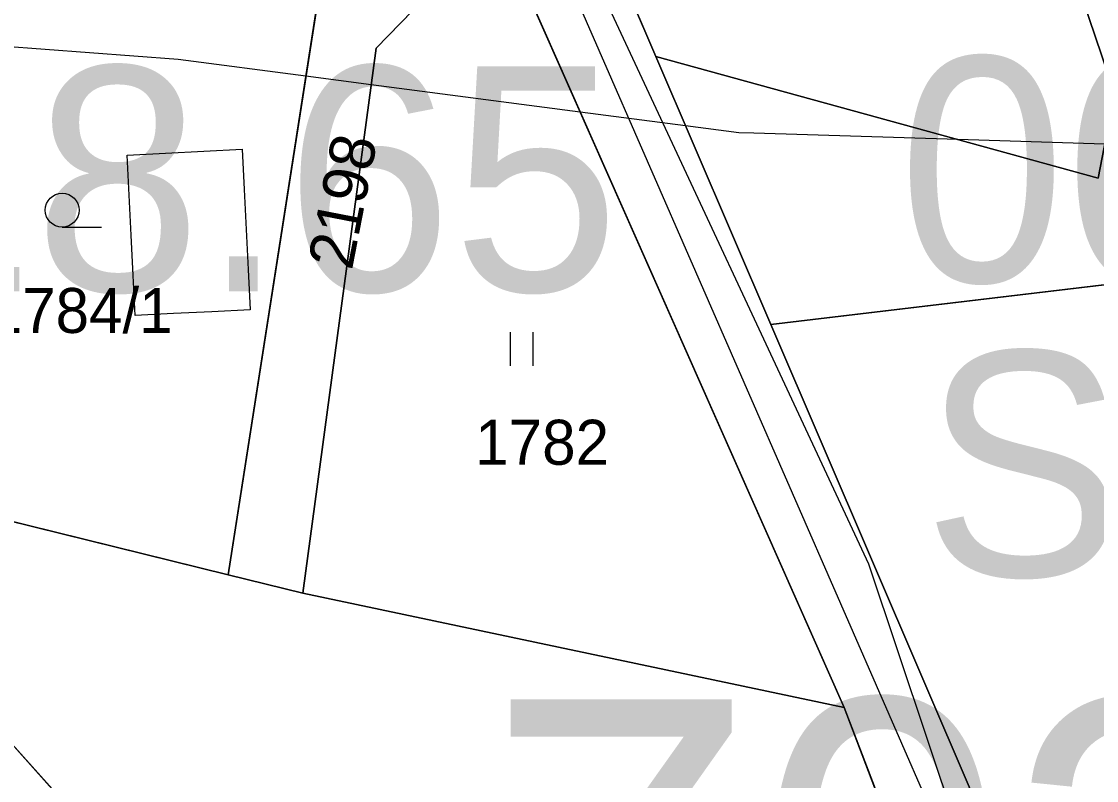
# Model space of a CAD drawing. Extents: x -706130 to -698555, y -971544 to -967260.
# Drawn here: x -703420.56 to -703372.77, y -970758.34 to -970724.59 of the extents above; entities that cross this region are included whole.
import ezdxf

# ---------------------------------------------------------------- set-up
doc = ezdxf.new("R2010")
doc.units = 0
for name, color, linetype in [('_Doplněk budov pro zastavěnost', 7, 'Continuous'), ('BPEJ hranice S', 7, 'Continuous'), ('KN_Hranice_parcel', 7, 'Continuous'), ('KN_Parcelni cisla', 7, 'Continuous'), ('KN_Polygon parcely', 7, 'Continuous'), ('KN_POZEMKY_14_OSTATNI PLOCHA', 7, 'Continuous'), ('KN_POZEMKY_5_ZAHRADA', 7, 'Continuous'), ('KN_POZEMKY_7_TTP', 7, 'Continuous'), ('KN_VYUZITI_17_ostatni plocha_ostatni komunikace', 7, 'Continuous'), ('KN_Značky kultur', 7, 'Continuous'), ('Komunikace mistni obsluzne - osy S', 7, 'Continuous'), ('Plochy N_P ŠRAFY', 7, 'Continuous'), ('Plochy smíšené obytné venkovské N', 7, 'Continuous'), ('Plochy smíšené obytné venkovské S', 7, 'Continuous'), ('Plochy verejnych prostranstvi - komunikace ostatni S', 7, 'Continuous'), ('Plochy zmen_ zastavitelne plochy', 7, 'Continuous'), ('Plochy zmen_ zastavitelne plochy popis', 7, 'Continuous'), ('Plochy zmen_ zastavitelne plochy_ZAKL', 7, 'Continuous'), ('Regulační bloky zastavitelné N', 7, 'Continuous'), ('Regulační bloky zastavěné S', 7, 'Continuous'), ('Regulační bloky_číslo S NEZAPINAT', 7, 'Continuous'), ('Regulační kódy zastavěné S', 7, 'Continuous'), ('Trasy turistické N', 7, 'Continuous'), ('Vodovodní řady - rozváděcí S', 7, 'Continuous'), ('Zábory hodnocené - plochy', 7, 'Continuous')]:
    doc.layers.add(name, color=color, linetype=linetype)

msp = doc.modelspace()

# ---------------------------------------------------------------- linework, layer by layer
at = {"layer": '_Doplněk budov pro zastavěnost'}
for p, q in [((-703414.163, -970730.443), (-703412.457, -970730.357)), ((-703412.457, -970730.357), (-703410.75, -970730.27)), ((-703410.75, -970730.27), (-703410.66, -970732.055)), ((-703415.87, -970730.53), (-703414.163, -970730.443)), ((-703415.78, -970732.312), (-703415.87, -970730.53)), ((-703415.69, -970734.095), (-703415.78, -970732.312)), ((-703410.66, -970732.055), (-703410.57, -970733.84)), ((-703415.6, -970735.878), (-703415.69, -970734.095)), ((-703410.57, -970733.84), (-703410.48, -970735.625)), ((-703410.48, -970735.625), (-703410.39, -970737.41)), ((-703415.51, -970737.66), (-703415.6, -970735.878)), ((-703412.097, -970737.493), (-703413.803, -970737.577)), ((-703410.39, -970737.41), (-703412.097, -970737.493)), ((-703413.803, -970737.577), (-703415.51, -970737.66))]:
    msp.add_line(p, q, dxfattribs=at)
at = {"layer": 'BPEJ hranice S'}
for points in [[(-703301.028, -970787.623), (-703323.794, -970764.307), (-703332.532, -970757.314), (-703340.595, -970750.862), (-703345.475, -970746.956), (-703352.902, -970742.082), (-703363.359, -970735.218), (-703371.186, -970730.082), (-703371.969, -970727.775), (-703379.305, -970706.141), (-703379.332, -970706.061), (-703380.716, -970701.978), (-703382.704, -970696.115), (-703382.744, -970695.717), (-703383.943, -970683.721), (-703386.192, -970674.819), (-703389.052, -970663.497), (-703391.066, -970655.524), (-703394.53, -970638.202), (-703395.093, -970635.384), (-703406.553, -970611.835)], [(-703372.407, -970730.043), (-703378.939, -970729.84), (-703388.004, -970729.557), (-703388.668, -970729.536), (-703391.037, -970729.227), (-703395.724, -970728.615), (-703405.02, -970727.402), (-703407.915, -970727.025), (-703413.601, -970726.283), (-703427.408, -970725.236), (-703427.52, -970725.228), (-703444.503, -970718.306), (-703466.178, -970709.473), (-703468.214, -970708.2), (-703479.186, -970701.34), (-703494.092, -970689.682), (-703500.596, -970676.668)], [(-703383.943, -970683.721), (-703382.744, -970695.717), (-703382.704, -970696.115), (-703380.716, -970701.978), (-703379.332, -970706.061), (-703379.305, -970706.141), (-703371.969, -970727.775)], [(-703372.407, -970730.043), (-703378.939, -970729.84), (-703388.004, -970729.557), (-703388.668, -970729.536), (-703391.037, -970729.227), (-703395.724, -970728.615), (-703405.02, -970727.402), (-703407.915, -970727.025), (-703413.601, -970726.283), (-703427.408, -970725.236), (-703427.52, -970725.228), (-703444.503, -970718.306), (-703466.178, -970709.473), (-703468.214, -970708.2), (-703479.186, -970701.34), (-703494.092, -970689.682), (-703509.54, -970695.375)]]:
    msp.add_lwpolyline(points, dxfattribs=at)
at = {"layer": 'KN_Hranice_parcel'}
for p, q in [((-703383.99, -970755.1), (-703399.43, -970720.25)), ((-703411.37, -970749.19), (-703407.36, -970723.47)), ((-703392.36, -970726.14), (-703387.25, -970738.06)), ((-703351.26, -970733.78), (-703387.25, -970738.06)), ((-703387.25, -970738.06), (-703378.26, -970759.04)), ((-703411.37, -970749.19), (-703432.38, -970744)), ((-703432.38, -970744), (-703396.16, -970784.42)), ((-703408.06, -970750.01), (-703411.37, -970749.19)), ((-703383.99, -970755.1), (-703408.06, -970750.01))]:
    msp.add_line(p, q, dxfattribs=at)
for points in [[(-703399.89, -970695.15), (-703398.33, -970712.21), (-703392.36, -970726.14)], [(-703392.36, -970726.14), (-703372.7, -970731.56), (-703368.24, -970708.49)], [(-703399.43, -970720.25), (-703404.8, -970725.77), (-703408.06, -970750.01)], [(-703374.68, -970786.33), (-703376.46, -970774.76), (-703383.99, -970755.1)]]:
    msp.add_lwpolyline(points, dxfattribs=at)
at = {"layer": 'KN_Polygon parcely'}
for points in [[(-703433.43, -970606.34), (-703419.9, -970645.98), (-703415.01, -970656.94), (-703407.75, -970675.61), (-703407.35, -970679.31), (-703405.87, -970693.05), (-703403.94, -970710.94), (-703400.66, -970717.4), (-703399.43, -970720.25), (-703383.99, -970755.1), (-703376.46, -970774.76), (-703374.68, -970786.33), (-703373.21, -970795.9), (-703374.44, -970815.92), (-703374.5, -970816.84)], [(-703376.78, -970917.94), (-703378.33, -970912.06), (-703381.63, -970898.17), (-703380.27, -970883.61), (-703379.84, -970879.04), (-703379.76, -970867.92), (-703379.28, -970850.79), (-703370.59, -970828.85), (-703368.88, -970798.82), (-703369.35, -970794.38), (-703372.05, -970774.7), (-703378.26, -970759.04), (-703387.25, -970738.06), (-703392.36, -970726.14), (-703398.33, -970712.21), (-703399.89, -970695.15), (-703401.39, -970678.73), (-703404.93, -970671.23), (-703416.95, -970645.24), (-703428.02, -970606.74)]]:
    msp.add_lwpolyline(points, dxfattribs=at)
for points in [[(-703398.33, -970712.21), (-703392.36, -970726.14), (-703372.7, -970731.56), (-703368.24, -970708.49), (-703385.77, -970699.34), (-703399.89, -970695.15)], [(-703368.24, -970708.49), (-703372.7, -970731.56), (-703392.36, -970726.14), (-703387.25, -970738.06), (-703351.26, -970733.78), (-703349.52, -970724.96), (-703347.32, -970713.82)], [(-703349.52, -970724.96), (-703344.79, -970725.82), (-703335.51, -970727.51), (-703337.86, -970738.32), (-703341.93, -970756.99), (-703343.6, -970756.64), (-703344.1, -970759.04), (-703351.1, -970757.57), (-703355.77, -970756.59), (-703351.26, -970733.78), (-703387.25, -970738.06), (-703378.26, -970759.04), (-703354.08, -970769.21), (-703338.12, -970775.63), (-703321.76, -970722.01), (-703341.58, -970715.28), (-703347.32, -970713.82)], [(-703408.06, -970750.01), (-703404.8, -970725.77), (-703399.43, -970720.25), (-703400.66, -970717.4), (-703407.36, -970723.47), (-703411.37, -970749.19)], [(-703404.8, -970725.77), (-703408.06, -970750.01), (-703383.99, -970755.1), (-703399.43, -970720.25)], [(-703423.92, -970722.18), (-703426.24, -970721.32), (-703429.55, -970732.42), (-703431.96, -970739.31), (-703431.05, -970739.69), (-703432.38, -970744), (-703411.37, -970749.19), (-703407.36, -970723.47)], [(-703449.15, -970738.4), (-703431.69, -970749.99), (-703420.82, -970762.06), (-703399.53, -970785.68), (-703386.88, -970786.01), (-703386.86, -970784.52), (-703396.16, -970784.42), (-703432.38, -970744)], [(-703396.16, -970784.42), (-703396.08, -970777.32), (-703390.28, -970777.38), (-703390.27, -970776.73), (-703388.27, -970776.75), (-703388.25, -970775.15), (-703385.75, -970775.18), (-703385.78, -970777.38), (-703380.68, -970777.44), (-703380.76, -970784.64), (-703378.36, -970784.67), (-703378.38, -970786.24), (-703374.68, -970786.33), (-703376.46, -970774.76), (-703383.99, -970755.1), (-703408.06, -970750.01), (-703411.37, -970749.19), (-703432.38, -970744)]]:
    msp.add_lwpolyline(points, close=True, dxfattribs=at)
at = {"layer": 'KN_POZEMKY_14_OSTATNI PLOCHA'}
for p, q in [((-703398.33, -970712.21), (-703392.36, -970726.14)), ((-703383.99, -970755.1), (-703399.43, -970720.25)), ((-703392.36, -970726.14), (-703387.25, -970738.06)), ((-703387.25, -970738.06), (-703378.26, -970759.04)), ((-703432.38, -970744), (-703396.16, -970784.42)), ((-703376.46, -970774.76), (-703383.99, -970755.1))]:
    msp.add_line(p, q, dxfattribs=at)
at = {"layer": 'KN_POZEMKY_5_ZAHRADA'}
for p, q in [((-703392.36, -970726.14), (-703398.33, -970712.21)), ((-703407.36, -970723.47), (-703411.37, -970749.19)), ((-703372.7, -970731.56), (-703392.36, -970726.14)), ((-703387.25, -970738.06), (-703392.36, -970726.14)), ((-703392.36, -970726.14), (-703372.7, -970731.56)), ((-703387.25, -970738.06), (-703351.26, -970733.78)), ((-703351.26, -970733.78), (-703387.25, -970738.06)), ((-703378.26, -970759.04), (-703387.25, -970738.06)), ((-703396.16, -970784.42), (-703432.38, -970744)), ((-703432.38, -970744), (-703411.37, -970749.19)), ((-703411.37, -970749.19), (-703432.38, -970744)), ((-703411.37, -970749.19), (-703408.06, -970750.01)), ((-703408.06, -970750.01), (-703383.99, -970755.1)), ((-703383.99, -970755.1), (-703376.46, -970774.76))]:
    msp.add_line(p, q, dxfattribs=at)
at = {"layer": 'KN_POZEMKY_7_TTP'}
for p, q in [((-703399.43, -970720.25), (-703404.8, -970725.77)), ((-703404.8, -970725.77), (-703399.43, -970720.25)), ((-703399.43, -970720.25), (-703383.99, -970755.1)), ((-703411.37, -970749.19), (-703407.36, -970723.47)), ((-703404.8, -970725.77), (-703408.06, -970750.01)), ((-703408.06, -970750.01), (-703404.8, -970725.77)), ((-703408.06, -970750.01), (-703411.37, -970749.19)), ((-703383.99, -970755.1), (-703408.06, -970750.01))]:
    msp.add_line(p, q, dxfattribs=at)
at = {"layer": 'KN_VYUZITI_17_ostatni plocha_ostatni komunikace'}
for p, q in [((-703398.33, -970712.21), (-703392.36, -970726.14)), ((-703383.99, -970755.1), (-703399.43, -970720.25)), ((-703392.36, -970726.14), (-703387.25, -970738.06)), ((-703387.25, -970738.06), (-703378.26, -970759.04)), ((-703432.38, -970744), (-703396.16, -970784.42)), ((-703376.46, -970774.76), (-703383.99, -970755.1))]:
    msp.add_line(p, q, dxfattribs=at)
at = {"layer": 'KN_Značky kultur'}
for p, q in [((-703418.753, -970733.73), (-703417.003, -970733.73)), ((-703398.821, -970739.9), (-703398.821, -970738.4)), ((-703397.82, -970739.9), (-703397.82, -970738.4))]:
    msp.add_line(p, q, dxfattribs=at)
msp.add_circle((-703418.753, -970732.98), 0.75, dxfattribs=at)
at = {"layer": 'Komunikace mistni obsluzne - osy S'}
msp.add_lwpolyline([(-703430.788, -970606.026), (-703418.218, -970645.464), (-703405.364, -970675.653), (-703401.342, -970711.093), (-703373.414, -970775.071), (-703370.812, -970796.969), (-703372.19, -970820.704)], dxfattribs=at)
at = {"layer": 'Plochy N_P ŠRAFY'}
for p, q in [((-703411.37, -970749.19), (-703432.38, -970744)), ((-703408.06, -970750.01), (-703411.37, -970749.19)), ((-703383.99, -970755.1), (-703408.06, -970750.01)), ((-703376.46, -970774.76), (-703383.99, -970755.1))]:
    msp.add_line(p, q, dxfattribs=at)
at = {"layer": 'Plochy smíšené obytné venkovské N'}
for p, q in [((-703411.37, -970749.19), (-703432.38, -970744)), ((-703408.06, -970750.01), (-703411.37, -970749.19)), ((-703383.99, -970755.1), (-703408.06, -970750.01)), ((-703376.46, -970774.76), (-703383.99, -970755.1))]:
    msp.add_line(p, q, dxfattribs=at)
at = {"layer": 'Plochy smíšené obytné venkovské S'}
for p, q in [((-703398.33, -970712.21), (-703392.36, -970726.14)), ((-703383.99, -970755.1), (-703399.43, -970720.25)), ((-703392.36, -970726.14), (-703387.25, -970738.06)), ((-703387.25, -970738.06), (-703378.26, -970759.04)), ((-703432.38, -970744), (-703411.37, -970749.19)), ((-703411.37, -970749.19), (-703408.06, -970750.01)), ((-703408.06, -970750.01), (-703383.99, -970755.1))]:
    msp.add_line(p, q, dxfattribs=at)
at = {"layer": 'Plochy verejnych prostranstvi - komunikace ostatni S'}
for points in [[(-703369.869, -970816.195), (-703368.88, -970798.82), (-703369.35, -970794.38), (-703372.05, -970774.7), (-703378.26, -970759.04), (-703387.25, -970738.06), (-703392.36, -970726.14), (-703398.33, -970712.21), (-703399.89, -970695.15), (-703401.39, -970678.73), (-703404.93, -970671.23), (-703416.95, -970645.24), (-703428.02, -970606.74)], [(-703407.35, -970679.31), (-703405.87, -970693.05), (-703403.94, -970710.94), (-703400.66, -970717.4), (-703399.43, -970720.25), (-703383.99, -970755.1), (-703376.46, -970774.76), (-703374.68, -970786.33), (-703373.21, -970795.9), (-703374.44, -970815.92), (-703374.5, -970816.84), (-703374.58, -970818.1), (-703374.79, -970820.56)]]:
    msp.add_lwpolyline(points, dxfattribs=at)
at = {"layer": 'Plochy zmen_ zastavitelne plochy'}
msp.add_lwpolyline([(-703376.46, -970774.76), (-703383.99, -970755.1), (-703408.06, -970750.01), (-703411.37, -970749.19), (-703432.38, -970744), (-703449.15, -970738.4), (-703431.69, -970749.99), (-703420.82, -970762.06), (-703399.53, -970785.68), (-703405.13, -970785.53), (-703405.6, -970814.76), (-703374.44, -970815.92), (-703373.21, -970795.9), (-703374.68, -970786.33)], close=True, dxfattribs=at)
at = {"layer": 'Plochy zmen_ zastavitelne plochy_ZAKL'}
msp.add_lwpolyline([(-703376.46, -970774.76), (-703383.99, -970755.1), (-703408.06, -970750.01), (-703411.37, -970749.19), (-703432.38, -970744), (-703449.15, -970738.4), (-703431.69, -970749.99), (-703420.82, -970762.06), (-703399.53, -970785.68), (-703405.13, -970785.53), (-703405.6, -970814.76), (-703374.44, -970815.92), (-703373.21, -970795.9), (-703374.68, -970786.33)], close=True, dxfattribs=at)
at = {"layer": 'Regulační bloky zastavitelné N'}
msp.add_lwpolyline([(-703376.46, -970774.76), (-703383.99, -970755.1), (-703408.06, -970750.01), (-703411.37, -970749.19), (-703432.38, -970744), (-703449.15, -970738.4), (-703431.69, -970749.99), (-703420.82, -970762.06), (-703399.53, -970785.68), (-703405.13, -970785.53), (-703405.6, -970814.76), (-703374.44, -970815.92), (-703373.21, -970795.9), (-703374.68, -970786.33)], close=True, dxfattribs=at)
at = {"layer": 'Regulační bloky zastavěné S'}
for p, q in [((-703398.33, -970712.21), (-703392.36, -970726.14)), ((-703383.99, -970755.1), (-703399.43, -970720.25)), ((-703392.36, -970726.14), (-703387.25, -970738.06)), ((-703387.25, -970738.06), (-703378.26, -970759.04)), ((-703432.38, -970744), (-703411.37, -970749.19)), ((-703411.37, -970749.19), (-703408.06, -970750.01)), ((-703408.06, -970750.01), (-703383.99, -970755.1))]:
    msp.add_line(p, q, dxfattribs=at)
for points in [[(-703368.88, -970798.82), (-703369.35, -970794.38), (-703372.05, -970774.7), (-703378.26, -970759.04), (-703387.25, -970738.06), (-703392.36, -970726.14), (-703398.33, -970712.21), (-703399.89, -970695.15), (-703401.39, -970678.73), (-703404.93, -970671.23), (-703416.95, -970645.24), (-703428.02, -970606.74)], [(-703407.35, -970679.31), (-703405.87, -970693.05), (-703403.94, -970710.94), (-703400.66, -970717.4), (-703399.43, -970720.25), (-703383.99, -970755.1), (-703376.46, -970774.76), (-703374.68, -970786.33), (-703373.21, -970795.9), (-703374.44, -970815.92), (-703374.5, -970816.84), (-703374.58, -970818.1), (-703374.79, -970820.56)]]:
    msp.add_lwpolyline(points, dxfattribs=at)
at = {"layer": 'Trasy turistické N'}
msp.add_lwpolyline([(-703428.02, -970606.74), (-703416.95, -970645.24), (-703404.93, -970671.23), (-703401.39, -970678.73), (-703398.33, -970712.21), (-703387.25, -970738.06), (-703378.26, -970759.04), (-703372.05, -970774.7), (-703368.88, -970798.82), (-703370.59, -970828.85), (-703379.28, -970850.79), (-703379.76, -970867.92), (-703379.84, -970879.04), (-703380.27, -970883.61), (-703381.63, -970898.17), (-703378.33, -970912.06), (-703376.78, -970917.94), (-703376.74, -970936.32), (-703381.79, -970969.53), (-703386.32, -970992.67), (-703386.57, -970993.95)], dxfattribs=at)
at = {"layer": 'Vodovodní řady - rozváděcí S'}
msp.add_lwpolyline([(-703476.43, -970864.89), (-703475.941, -970865.34), (-703473.335, -970866.935), (-703443.304, -970833.201), (-703437.285, -970830.886), (-703404.411, -970828.108), (-703393.1, -970825.074), (-703379.63, -970821.54), (-703374.529, -970821.865), (-703373.866, -970800.746), (-703371.31, -970790.326), (-703375.057, -970772.152), (-703382.885, -970748.723), (-703395.355, -970721.994), (-703400.142, -970704.227), (-703400.891, -970700.801), (-703405.476, -970679.385), (-703414.392, -970657.693), (-703429.867, -970607.822)], dxfattribs=at)
at = {"layer": 'Zábory hodnocené - plochy'}
msp.add_lwpolyline([(-703376.46, -970774.76), (-703383.99, -970755.1), (-703408.06, -970750.01), (-703411.37, -970749.19), (-703432.38, -970744), (-703449.15, -970738.4), (-703431.69, -970749.99), (-703420.82, -970762.06), (-703399.53, -970785.68), (-703405.13, -970785.53), (-703405.6, -970814.76), (-703374.44, -970815.92), (-703373.21, -970795.9), (-703374.68, -970786.33)], close=True, dxfattribs=at)

# ---------------------------------------------------------------- texts
at = {"layer": 'KN_Parcelni cisla'}
msp.add_text('2198', height=2, rotation=79, dxfattribs=at).set_placement((-703405.875, -970735.692))
for s, p in [('1784/1', (-703422.02, -970738.44)), ('1782', (-703400.39, -970744.299))]:
    msp.add_text(s, height=2, dxfattribs=at).set_placement(p)
at = {"layer": 'Plochy zmen_ zastavitelne plochy popis'}
msp.add_text('Z02', height=15, dxfattribs=at).set_placement((-703400.159, -970769.729))
at = {"layer": 'Regulační bloky_číslo S NEZAPINAT'}
msp.add_text('004', height=10, dxfattribs=at).set_placement((-703381.583, -970736.17))
at = {"layer": 'Regulační kódy zastavěné S'}
for s, p in [('SV.1.18.65', (-703460.14, -970736.586)), ('SV1.15.70', (-703380.497, -970749.256))]:
    msp.add_text(s, height=10, dxfattribs=at).set_placement(p)

doc.saveas('drawing.dxf')
